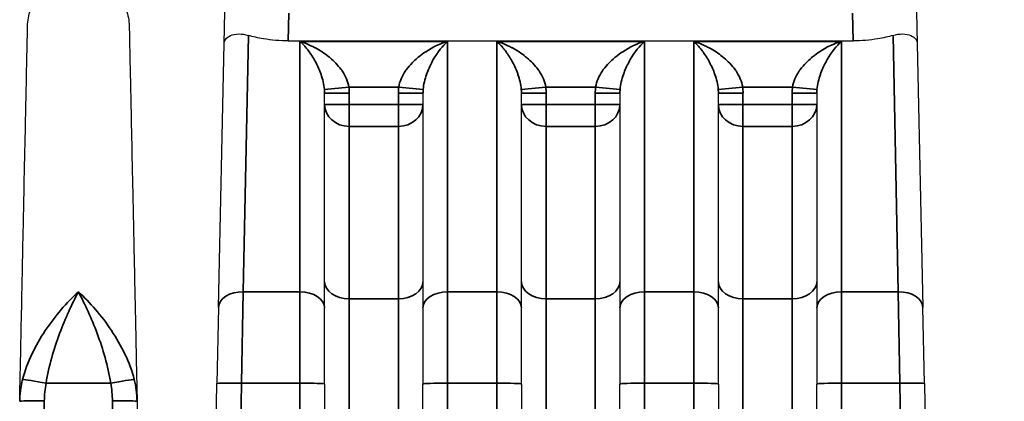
# Model space of a CAD drawing. Header units: millimetres. Extents: x 399 to 6233, y -1870 to 1602.
# Tile 688 of 711: x 6049 to 6069, y 245 to 253. Entities that reach past the tile are written whole.
import ezdxf

# ---------------------------------------------------------------- set-up
doc = ezdxf.new("R2010")
doc.units = ezdxf.units.MM
for name, color, linetype, lineweight in [('AM_5', 3, 'Continuous', 25), ('可見 (ISO)', 7, 'Continuous', 25), ('窄部可見 (ISO)', 7, 'Continuous', 35)]:
    doc.layers.add(name, color=color, linetype=linetype, lineweight=lineweight)
doc.styles.add('尺寸標註', font='romans.shx', dxfattribs={"bigfont": 'CHINESET.SHX'})
doc.dimstyles.new('CNS1$0', dxfattribs={"dimtxt": 2.5, "dimasz": 2.5, "dimexe": 1, "dimexo": 1, "dimgap": 1.5, "dimtad": 1, "dimtoh": 1, "dimdec": 1, "dimdsep": 46, "dimtxsty": '尺寸標註', "dimcen": 0, "dimclrd": 2, "dimclre": 2, "dimclrt": 1, "dimadec": 0, "dimazin": 2, "dimtp": 0.1, "dimtm": 0.1, "dimtfac": 0.71, "dimtdec": 1, "dimtmove": 0, "dimatfit": 0, "dimfxl": 0, "dimlwd": 13, "dimlwe": 13, "dimarcsym": 0})

# ---------------------------------------------------------------- blocks, each defined once
blk = doc.blocks.new('*D357')
at = {"layer": 'AM_5', "color": 2, "lineweight": 13}
for p, q in [((6066.064, 272.838), (6114.042, 272.838)), ((6113.042, 270.338), (6113.042, 174.838)), ((6092.898, 172.338), (6114.042, 172.338))]:
    blk.add_line(p, q, dxfattribs=at)
at = {"layer": 'AM_5', "color": 2, "lineweight": -2}
for points in [[(6112.625, 270.338), (6113.458, 270.338), (6113.042, 272.838)], [(6112.625, 174.838), (6113.458, 174.838), (6113.042, 172.338)]]:
    blk.add_solid(points, dxfattribs=at)
at = {"layer": 'Defpoints', "color": 0, "lineweight": -2}
for p in [(6065.064, 272.838), (6091.898, 172.338), (6113.042, 172.338)]:
    blk.add_point(p, dxfattribs=at)
at = {"layer": 'AM_5', "color": 1, "insert": (6110.292, 222.588), "char_height": 2.5, "attachment_point": 5, "rotation": 90, "style": '尺寸標註'}
blk.add_mtext('100.5', dxfattribs=at)

msp = doc.modelspace()

# ---------------------------------------------------------------- linework, layer by layer
at = {"layer": '可見 (ISO)'}
for p, q in [((6053.608, 252.275), (6053.622, 252.915)), ((6067.675, 252.915), (6067.688, 252.275)), ((6053.496, 246.911), (6053.608, 252.275)), ((6054.91, 252.328), (6066.387, 252.328)), ((6066.116, 252.286), (6066.116, 252.286)), ((6067.688, 252.275), (6067.801, 246.911)), ((6055.909, 251.838), (6055.909, 251.838)), ((6057.388, 251.838), (6057.388, 251.838)), ((6059.909, 251.838), (6059.909, 251.838)), ((6061.388, 251.838), (6061.388, 251.838)), ((6063.909, 251.838), (6063.909, 251.838)), ((6065.388, 251.838), (6065.388, 251.838)), ((6055.648, 246.901), (6055.648, 251.266)), ((6057.648, 251.266), (6057.648, 246.901)), ((6059.648, 246.901), (6059.648, 251.266)), ((6061.648, 251.266), (6061.648, 246.901)), ((6063.648, 246.901), (6063.648, 251.266)), ((6065.648, 251.266), (6065.648, 246.901)), ((6053.496, 246.911), (6053.463, 245.363)), ((6055.648, 245.353), (6055.648, 246.901)), ((6057.648, 246.901), (6057.648, 245.353)), ((6059.648, 245.353), (6059.648, 246.901)), ((6061.648, 246.901), (6061.648, 245.353)), ((6063.648, 245.353), (6063.648, 246.901)), ((6065.648, 246.901), (6065.648, 245.353)), ((6067.833, 245.363), (6067.801, 246.911)), ((6053.345, 239.684), (6053.463, 245.363)), ((6055.648, 245.353), (6055.648, 242.416)), ((6057.648, 242.416), (6057.648, 245.353)), ((6059.648, 245.353), (6059.648, 242.416)), ((6061.648, 242.416), (6061.648, 245.353)), ((6063.648, 245.353), (6063.648, 242.416)), ((6065.648, 242.416), (6065.648, 245.353)), ((6067.833, 245.363), (6067.952, 239.684)), ((6051.841, 245.001), (6051.952, 239.684))]:
    msp.add_line(p, q, dxfattribs=at)
for points, knots in [([(6049.616, 252.627), (6049.618, 252.738), (6049.639, 252.85), (6049.714, 253.06), (6049.77, 253.16), (6049.909, 253.336), (6049.994, 253.413), (6050.183, 253.534), (6050.288, 253.58), (6050.505, 253.634), (6050.62, 253.644), (6050.843, 253.626), (6050.954, 253.598), (6051.16, 253.51), (6051.256, 253.448), (6051.423, 253.298), (6051.495, 253.208), (6051.604, 253.013), (6051.643, 252.905), (6051.674, 252.74), (6051.68, 252.683), (6051.681, 252.627)], [0, 0, 0, 0, 0.0333169, 0.0333169, 0.0669021, 0.0669021, 0.1004776, 0.1004776, 0.1340535, 0.1340535, 0.1676293, 0.1676293, 0.2012051, 0.2012051, 0.2347809, 0.2347809, 0.2683567, 0.2683567, 0.3019325, 0.3019325, 0.3188115, 0.3188115, 0.3188115, 0.3188115]), ([(6049.456, 245.001), (6049.467, 245.517), (6049.477, 246.013), (6049.487, 246.478), (6049.488, 246.554), (6049.49, 246.63), (6049.492, 246.705), (6049.503, 247.241), (6049.513, 247.745), (6049.523, 248.213), (6049.533, 248.681), (6049.542, 249.114), (6049.55, 249.514), (6049.559, 249.914), (6049.567, 250.282), (6049.573, 250.611), (6049.576, 250.75), (6049.579, 250.883), (6049.582, 251.008), (6049.585, 251.178), (6049.589, 251.336), (6049.592, 251.48), (6049.597, 251.731), (6049.601, 251.942), (6049.605, 252.113), (6049.612, 252.456), (6049.616, 252.627), (6049.616, 252.627)], [0.0267397, 0.0267397, 0.0267397, 0.0267397, 0.0775919, 0.0775919, 0.0775919, 0.0858976, 0.0858976, 0.0858976, 0.1450554, 0.1450554, 0.1450554, 0.2042133, 0.2042133, 0.2042133, 0.2633711, 0.2633711, 0.2633711, 0.2884173, 0.2884173, 0.2884173, 0.322529, 0.322529, 0.322529, 0.3816868, 0.3816868, 0.3816868, 0.5, 0.5, 0.5, 0.5]), ([(6051.681, 252.627), (6051.681, 252.627), (6051.685, 252.456), (6051.692, 252.113), (6051.697, 251.843), (6051.705, 251.474), (6051.715, 251.008), (6051.718, 250.883), (6051.72, 250.75), (6051.723, 250.611), (6051.73, 250.282), (6051.738, 249.914), (6051.746, 249.515), (6051.755, 249.115), (6051.764, 248.681), (6051.773, 248.213), (6051.783, 247.745), (6051.794, 247.241), (6051.805, 246.705), (6051.807, 246.63), (6051.808, 246.554), (6051.81, 246.478), (6051.82, 246.014), (6051.83, 245.517), (6051.841, 245.001)], [0.5000079, 0.5000079, 0.5000079, 0.5000079, 0.6183182, 0.6183182, 0.6183182, 0.7115983, 0.7115983, 0.7115983, 0.7366339, 0.7366339, 0.7366339, 0.7957918, 0.7957918, 0.7957918, 0.8549496, 0.8549496, 0.8549496, 0.9141075, 0.9141075, 0.9141075, 0.9224155, 0.9224155, 0.9224155, 0.9732653, 0.9732653, 0.9732653, 0.9732653]), ([(6053.608, 252.275), (6053.608, 252.276), (6053.608, 252.276), (6053.609, 252.307), (6053.62, 252.336), (6053.662, 252.391), (6053.694, 252.415), (6053.782, 252.453), (6053.84, 252.466), (6053.967, 252.467), (6054.033, 252.459), (6054.102, 252.438)], [-0.000535, -0.000535, -0.000535, -0.000535, 0, 0, 0.0290077, 0.0290077, 0.0592099, 0.0592099, 0.0917988, 0.0917988, 0.1194025, 0.1194025, 0.1194025, 0.1194025]), ([(6054.91, 252.328), (6054.744, 252.328), (6054.569, 252.341), (6054.298, 252.386), (6054.193, 252.41), (6054.102, 252.438)], [0, 0, 0, 0, 0.04960186, 0.04960186, 0.08439113, 0.08439113, 0.08439113, 0.08439113]), ([(6067.195, 252.438), (6067.103, 252.41), (6066.999, 252.386), (6066.728, 252.341), (6066.552, 252.328), (6066.387, 252.328)], [-0.08439113, -0.08439113, -0.08439113, -0.08439113, -0.04960186, -0.04960186, 0, 0, 0, 0]), ([(6067.195, 252.438), (6067.264, 252.459), (6067.329, 252.467), (6067.456, 252.466), (6067.514, 252.453), (6067.603, 252.415), (6067.635, 252.391), (6067.677, 252.336), (6067.687, 252.307), (6067.688, 252.276), (6067.688, 252.276), (6067.688, 252.275)], [0.0000025, 0.0000025, 0.0000025, 0.0000025, 0.0273791, 0.0273791, 0.0597, 0.0597, 0.089653, 0.089653, 0.1184213, 0.1184213, 0.1189519, 0.1189519, 0.1189519, 0.1189519])]:
    msp.add_open_spline(points, degree=3, knots=knots, dxfattribs=at)
at = {"layer": '窄部可見 (ISO)'}
for p, q in [((6054.921, 252.888), (6054.91, 252.328)), ((6066.387, 252.328), (6066.375, 252.888)), ((6054.102, 252.438), (6053.996, 247.228)), ((6067.301, 247.228), (6067.195, 252.438)), ((6055.148, 252.317), (6058.148, 252.317)), ((6055.148, 252.317), (6055.148, 247.228)), ((6058.148, 247.228), (6058.148, 252.317)), ((6059.148, 252.317), (6059.148, 247.228)), ((6059.148, 252.317), (6062.148, 252.317)), ((6062.148, 247.228), (6062.148, 252.317)), ((6063.148, 252.317), (6063.148, 247.228)), ((6063.148, 252.317), (6066.148, 252.317)), ((6066.148, 247.228), (6066.148, 252.317)), ((6055.645, 251.339), (6056.142, 251.389)), ((6055.648, 251.266), (6056.148, 251.266)), ((6057.154, 251.389), (6056.142, 251.389)), ((6056.148, 251.266), (6056.148, 251.035)), ((6057.148, 251.035), (6057.148, 251.266)), ((6057.648, 251.266), (6057.148, 251.266)), ((6057.651, 251.339), (6057.154, 251.389)), ((6059.645, 251.339), (6060.142, 251.389)), ((6059.648, 251.266), (6060.148, 251.266)), ((6061.154, 251.389), (6060.142, 251.389)), ((6060.148, 251.266), (6060.148, 251.035)), ((6061.148, 251.035), (6061.148, 251.266)), ((6061.648, 251.266), (6061.148, 251.266)), ((6061.651, 251.339), (6061.154, 251.389)), ((6063.645, 251.339), (6064.142, 251.389)), ((6063.648, 251.266), (6064.148, 251.266)), ((6065.154, 251.389), (6064.142, 251.389)), ((6064.148, 251.266), (6064.148, 251.035)), ((6065.148, 251.035), (6065.148, 251.266)), ((6065.648, 251.266), (6065.148, 251.266)), ((6065.651, 251.339), (6065.154, 251.389)), ((6055.648, 251.035), (6056.148, 251.035)), ((6056.148, 251.035), (6057.148, 251.035)), ((6056.148, 250.589), (6056.148, 251.035)), ((6057.648, 251.035), (6057.148, 251.035)), ((6057.148, 250.589), (6057.148, 251.035)), ((6059.648, 251.035), (6060.148, 251.035)), ((6060.148, 251.035), (6061.148, 251.035)), ((6060.148, 250.589), (6060.148, 251.035)), ((6061.648, 251.035), (6061.148, 251.035)), ((6061.148, 250.589), (6061.148, 251.035)), ((6063.648, 251.035), (6064.148, 251.035)), ((6064.148, 251.035), (6065.148, 251.035)), ((6064.148, 250.589), (6064.148, 251.035)), ((6065.648, 251.035), (6065.148, 251.035)), ((6065.148, 250.589), (6065.148, 251.035)), ((6057.148, 250.589), (6056.148, 250.589)), ((6056.148, 247.086), (6056.148, 250.589)), ((6057.148, 250.589), (6057.148, 247.086)), ((6061.148, 250.589), (6060.148, 250.589)), ((6060.148, 247.086), (6060.148, 250.589)), ((6061.148, 250.589), (6061.148, 247.086)), ((6065.148, 250.589), (6064.148, 250.589)), ((6064.148, 247.086), (6064.148, 250.589)), ((6065.148, 250.589), (6065.148, 247.086)), ((6053.963, 245.37), (6053.996, 247.228)), ((6053.996, 247.228), (6055.148, 247.228)), ((6055.148, 247.228), (6055.148, 245.37)), ((6058.148, 247.228), (6059.148, 247.228)), ((6058.148, 245.37), (6058.148, 247.228)), ((6059.148, 247.228), (6059.148, 245.37)), ((6062.148, 247.228), (6063.148, 247.228)), ((6062.148, 245.37), (6062.148, 247.228)), ((6063.148, 247.228), (6063.148, 245.37)), ((6066.148, 247.228), (6067.301, 247.228)), ((6066.148, 245.37), (6066.148, 247.228)), ((6067.301, 247.228), (6067.333, 245.37)), ((6056.148, 247.086), (6057.148, 247.086)), ((6056.148, 244.596), (6056.148, 247.086)), ((6057.148, 247.086), (6057.148, 244.596)), ((6060.148, 247.086), (6061.148, 247.086)), ((6060.148, 244.596), (6060.148, 247.086)), ((6061.148, 247.086), (6061.148, 244.596)), ((6064.148, 247.086), (6065.148, 247.086)), ((6064.148, 244.596), (6064.148, 247.086)), ((6065.148, 247.086), (6065.148, 244.596)), ((6051.305, 245.37), (6049.992, 245.37)), ((6053.963, 245.37), (6053.698, 232.685)), ((6055.148, 245.37), (6053.963, 245.37)), ((6055.148, 232.685), (6055.148, 245.37)), ((6059.148, 245.37), (6058.148, 245.37)), ((6058.148, 245.37), (6058.148, 232.685)), ((6059.148, 232.685), (6059.148, 245.37)), ((6063.148, 245.37), (6062.148, 245.37)), ((6062.148, 245.37), (6062.148, 232.685)), ((6063.148, 232.685), (6063.148, 245.37)), ((6067.333, 245.37), (6066.148, 245.37)), ((6066.148, 245.37), (6066.148, 232.685)), ((6067.599, 232.685), (6067.333, 245.37)), ((6049.956, 245.008), (6049.698, 232.685)), ((6051.599, 232.685), (6051.341, 245.008))]:
    msp.add_line(p, q, dxfattribs=at)
for centre, start, end in [((6054.907, 251.266), 359.998, 5.6523), ((6058.39, 251.266), 174.3477, 180.002), ((6058.907, 251.266), 359.998, 5.6523), ((6062.39, 251.266), 174.3477, 180.002), ((6062.907, 251.266), 359.998, 5.6523), ((6066.39, 251.266), 174.3477, 180.002)]:
    msp.add_arc(centre, 1.242, start, end, dxfattribs=at)
for centre, major_axis, ratio, start_param, end_param in [((6056.148, 251.035), (-0.5, 0), 0.893623, 0, 1.570796), ((6057.148, 251.035), (0.5, 0), 0.893623, 4.712389, 6.283185), ((6060.148, 251.035), (-0.5, 0), 0.893623, 0, 1.570796), ((6061.148, 251.035), (0.5, 0), 0.893623, 4.712389, 6.283185), ((6064.148, 251.035), (-0.5, 0), 0.893623, 0, 1.570796), ((6065.148, 251.035), (0.5, 0), 0.893623, 4.712389, 6.283185), ((6056.148, 247.432), (-0.5, 0), 0.691459, 0, 1.570796), ((6057.148, 247.432), (0.5, 0), 0.691459, 4.712389, 6.283185), ((6060.148, 247.432), (-0.5, 0), 0.691459, 0, 1.570796), ((6061.148, 247.432), (0.5, 0), 0.691459, 4.712389, 6.283185), ((6064.148, 247.432), (-0.5, 0), 0.691459, 0, 1.570796), ((6065.148, 247.432), (0.5, 0), 0.691459, 4.712389, 6.283185), ((6053.996, 246.901), (-0.5, 0.01), 0.653986, 4.726087, 6.283185), ((6055.148, 246.901), (0.5, 0), 0.654068, 0, 1.570796), ((6058.148, 246.901), (-0.5, 0), 0.654068, 4.712389, 6.283185), ((6059.148, 246.901), (0.5, 0), 0.654068, 0, 1.570796), ((6062.148, 246.901), (-0.5, 0), 0.654068, 4.712389, 6.283185), ((6063.148, 246.901), (0.5, 0), 0.654068, 0, 1.570796), ((6066.148, 246.901), (-0.5, 0), 0.654068, 4.712389, 6.283185), ((6067.301, 246.901), (0.5, 0.01), 0.653986, 0, 1.557098), ((6049.992, 245.353), (-0.492, 0.09), 0.034327, 4.718689, 6.047495), ((6051.305, 245.353), (0.492, 0.09), 0.034327, 0.235691, 1.564496), ((6050.836, 244.937), (-0.026, -1.449), 0.693348, 1.62735, 1.940844), ((6053.963, 245.353), (-0.5, 0.01), 0.034892, 4.71312, 6.283185), ((6055.148, 245.353), (0.5, 0), 0.034899, 0, 1.570796), ((6058.148, 245.353), (-0.5, 0), 0.034899, 4.712389, 6.283185), ((6059.148, 245.353), (0.5, 0), 0.034899, 0, 1.570796), ((6062.148, 245.353), (-0.5, 0), 0.034899, 4.712389, 6.283185), ((6063.148, 245.353), (0.5, 0), 0.034899, 0, 1.570796), ((6066.148, 245.353), (-0.5, 0), 0.034899, 4.712389, 6.283185), ((6067.333, 245.353), (0.5, 0.01), 0.034892, 0, 1.570065)]:
    msp.add_ellipse(centre, major_axis=major_axis, ratio=ratio, start_param=start_param, end_param=end_param, dxfattribs=at)
for points, knots in [([(6055.645, 251.339), (6055.641, 251.394), (6055.632, 251.445), (6055.621, 251.494), (6055.608, 251.548), (6055.593, 251.598), (6055.577, 251.645), (6055.573, 251.656), (6055.569, 251.667), (6055.565, 251.678), (6055.532, 251.767), (6055.494, 251.847), (6055.454, 251.918), (6055.449, 251.927), (6055.444, 251.936), (6055.439, 251.945), (6055.416, 251.984), (6055.393, 252.022), (6055.369, 252.057), (6055.348, 252.087), (6055.327, 252.117), (6055.306, 252.144), (6055.291, 252.164), (6055.276, 252.182), (6055.26, 252.2), (6055.242, 252.222), (6055.223, 252.243), (6055.204, 252.262), (6055.186, 252.282), (6055.167, 252.3), (6055.148, 252.317)], [0, 0, 0, 0, 0.000170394, 0.000170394, 0.000170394, 0.00035746, 0.00035746, 0.00035746, 0.000401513, 0.000401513, 0.000401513, 0.000758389, 0.000758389, 0.000758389, 0.000803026, 0.000803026, 0.000803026, 0.001003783, 0.001003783, 0.001003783, 0.001179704, 0.001179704, 0.001179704, 0.001304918, 0.001304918, 0.001304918, 0.001455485, 0.001455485, 0.001455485, 0.001606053, 0.001606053, 0.001606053, 0.001606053]), ([(6055.148, 252.317), (6055.223, 252.294), (6055.298, 252.265), (6055.373, 252.229), (6055.398, 252.218), (6055.422, 252.205), (6055.447, 252.192), (6055.452, 252.189), (6055.458, 252.186), (6055.464, 252.183), (6055.556, 252.133), (6055.647, 252.074), (6055.733, 252.004), (6055.742, 251.997), (6055.751, 251.99), (6055.76, 251.982), (6055.841, 251.914), (6055.92, 251.834), (6055.987, 251.742), (6055.993, 251.733), (6055.999, 251.724), (6056.006, 251.715), (6056.039, 251.666), (6056.069, 251.614), (6056.093, 251.558), (6056.116, 251.504), (6056.134, 251.448), (6056.142, 251.389)], [-0.000006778, -0.000006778, -0.000006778, -0.000006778, 0.000287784, 0.000287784, 0.000287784, 0.000385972, 0.000385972, 0.000385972, 0.000408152, 0.000408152, 0.000408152, 0.000778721, 0.000778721, 0.000778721, 0.000816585, 0.000816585, 0.000816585, 0.001171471, 0.001171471, 0.001171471, 0.001205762, 0.001205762, 0.001205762, 0.001389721, 0.001389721, 0.001389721, 0.00156422, 0.00156422, 0.00156422, 0.00156422]), ([(6057.154, 251.389), (6057.163, 251.448), (6057.181, 251.504), (6057.204, 251.557), (6057.227, 251.613), (6057.258, 251.666), (6057.291, 251.715), (6057.297, 251.724), (6057.304, 251.733), (6057.31, 251.742), (6057.347, 251.793), (6057.387, 251.84), (6057.43, 251.883), (6057.464, 251.918), (6057.5, 251.951), (6057.537, 251.982), (6057.545, 251.99), (6057.554, 251.997), (6057.563, 252.004), (6057.609, 252.041), (6057.656, 252.075), (6057.704, 252.107), (6057.847, 252.201), (6057.998, 252.27), (6058.148, 252.317)], [0, 0, 0, 0, 0.000175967, 0.000175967, 0.000175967, 0.000359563, 0.000359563, 0.000359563, 0.000393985, 0.000393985, 0.000393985, 0.000590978, 0.000590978, 0.000590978, 0.000749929, 0.000749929, 0.000749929, 0.000787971, 0.000787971, 0.000787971, 0.000984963, 0.000984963, 0.000984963, 0.001575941, 0.001575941, 0.001575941, 0.001575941]), ([(6058.148, 252.317), (6058.049, 252.226), (6057.948, 252.103), (6057.857, 251.945), (6057.852, 251.936), (6057.847, 251.927), (6057.842, 251.918), (6057.803, 251.846), (6057.764, 251.766), (6057.731, 251.678), (6057.727, 251.667), (6057.724, 251.656), (6057.72, 251.645), (6057.703, 251.598), (6057.688, 251.547), (6057.676, 251.494), (6057.665, 251.445), (6057.656, 251.394), (6057.651, 251.339)], [-0.000007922, -0.000007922, -0.000007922, -0.000007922, 0.000792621, 0.000792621, 0.000792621, 0.000836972, 0.000836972, 0.000836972, 0.001192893, 0.001192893, 0.001192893, 0.001236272, 0.001236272, 0.001236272, 0.001422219, 0.001422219, 0.001422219, 0.001593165, 0.001593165, 0.001593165, 0.001593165]), ([(6059.645, 251.339), (6059.641, 251.394), (6059.632, 251.445), (6059.621, 251.494), (6059.608, 251.548), (6059.593, 251.598), (6059.577, 251.645), (6059.573, 251.656), (6059.569, 251.667), (6059.565, 251.678), (6059.532, 251.767), (6059.494, 251.847), (6059.454, 251.918), (6059.449, 251.927), (6059.444, 251.936), (6059.439, 251.945), (6059.416, 251.984), (6059.393, 252.022), (6059.369, 252.057), (6059.348, 252.087), (6059.327, 252.117), (6059.306, 252.144), (6059.291, 252.164), (6059.276, 252.182), (6059.26, 252.2), (6059.242, 252.222), (6059.223, 252.243), (6059.204, 252.262), (6059.186, 252.282), (6059.167, 252.3), (6059.148, 252.317)], [0, 0, 0, 0, 0.000170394, 0.000170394, 0.000170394, 0.00035746, 0.00035746, 0.00035746, 0.000401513, 0.000401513, 0.000401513, 0.000758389, 0.000758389, 0.000758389, 0.000803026, 0.000803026, 0.000803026, 0.001003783, 0.001003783, 0.001003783, 0.001179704, 0.001179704, 0.001179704, 0.001304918, 0.001304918, 0.001304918, 0.001455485, 0.001455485, 0.001455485, 0.001606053, 0.001606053, 0.001606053, 0.001606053]), ([(6059.148, 252.317), (6059.223, 252.294), (6059.298, 252.265), (6059.373, 252.229), (6059.398, 252.218), (6059.422, 252.205), (6059.447, 252.192), (6059.452, 252.189), (6059.458, 252.186), (6059.464, 252.183), (6059.556, 252.133), (6059.647, 252.074), (6059.733, 252.004), (6059.742, 251.997), (6059.751, 251.99), (6059.76, 251.982), (6059.841, 251.914), (6059.92, 251.834), (6059.987, 251.742), (6059.993, 251.733), (6059.999, 251.724), (6060.006, 251.715), (6060.039, 251.666), (6060.069, 251.614), (6060.093, 251.558), (6060.116, 251.504), (6060.134, 251.448), (6060.142, 251.389)], [-0.000006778, -0.000006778, -0.000006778, -0.000006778, 0.000287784, 0.000287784, 0.000287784, 0.000385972, 0.000385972, 0.000385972, 0.000408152, 0.000408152, 0.000408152, 0.000778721, 0.000778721, 0.000778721, 0.000816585, 0.000816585, 0.000816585, 0.001171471, 0.001171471, 0.001171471, 0.001205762, 0.001205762, 0.001205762, 0.001389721, 0.001389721, 0.001389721, 0.00156422, 0.00156422, 0.00156422, 0.00156422]), ([(6061.154, 251.389), (6061.163, 251.448), (6061.181, 251.504), (6061.204, 251.557), (6061.227, 251.613), (6061.258, 251.666), (6061.291, 251.715), (6061.297, 251.724), (6061.304, 251.733), (6061.31, 251.742), (6061.347, 251.793), (6061.387, 251.84), (6061.43, 251.883), (6061.464, 251.918), (6061.5, 251.951), (6061.537, 251.982), (6061.545, 251.99), (6061.554, 251.997), (6061.563, 252.004), (6061.609, 252.041), (6061.656, 252.075), (6061.704, 252.107), (6061.847, 252.201), (6061.998, 252.27), (6062.148, 252.317)], [0, 0, 0, 0, 0.000175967, 0.000175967, 0.000175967, 0.000359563, 0.000359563, 0.000359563, 0.000393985, 0.000393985, 0.000393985, 0.000590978, 0.000590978, 0.000590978, 0.000749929, 0.000749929, 0.000749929, 0.000787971, 0.000787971, 0.000787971, 0.000984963, 0.000984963, 0.000984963, 0.001575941, 0.001575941, 0.001575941, 0.001575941]), ([(6062.148, 252.317), (6062.049, 252.226), (6061.948, 252.103), (6061.857, 251.945), (6061.852, 251.936), (6061.847, 251.927), (6061.842, 251.918), (6061.803, 251.846), (6061.764, 251.766), (6061.731, 251.678), (6061.727, 251.667), (6061.724, 251.656), (6061.72, 251.645), (6061.703, 251.598), (6061.688, 251.547), (6061.676, 251.494), (6061.665, 251.445), (6061.656, 251.394), (6061.651, 251.339)], [-0.000007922, -0.000007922, -0.000007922, -0.000007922, 0.000792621, 0.000792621, 0.000792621, 0.000836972, 0.000836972, 0.000836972, 0.001192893, 0.001192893, 0.001192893, 0.001236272, 0.001236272, 0.001236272, 0.001422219, 0.001422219, 0.001422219, 0.001593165, 0.001593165, 0.001593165, 0.001593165]), ([(6063.645, 251.339), (6063.641, 251.394), (6063.632, 251.445), (6063.621, 251.494), (6063.608, 251.548), (6063.593, 251.598), (6063.577, 251.645), (6063.573, 251.656), (6063.569, 251.667), (6063.565, 251.678), (6063.532, 251.767), (6063.494, 251.847), (6063.454, 251.918), (6063.449, 251.927), (6063.444, 251.936), (6063.439, 251.945), (6063.416, 251.984), (6063.393, 252.022), (6063.369, 252.057), (6063.348, 252.087), (6063.327, 252.117), (6063.306, 252.144), (6063.291, 252.164), (6063.276, 252.182), (6063.26, 252.2), (6063.242, 252.222), (6063.223, 252.243), (6063.204, 252.262), (6063.186, 252.282), (6063.167, 252.3), (6063.148, 252.317)], [0, 0, 0, 0, 0.000170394, 0.000170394, 0.000170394, 0.00035746, 0.00035746, 0.00035746, 0.000401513, 0.000401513, 0.000401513, 0.000758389, 0.000758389, 0.000758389, 0.000803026, 0.000803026, 0.000803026, 0.001003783, 0.001003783, 0.001003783, 0.001179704, 0.001179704, 0.001179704, 0.001304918, 0.001304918, 0.001304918, 0.001455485, 0.001455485, 0.001455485, 0.001606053, 0.001606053, 0.001606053, 0.001606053]), ([(6063.148, 252.317), (6063.223, 252.294), (6063.298, 252.265), (6063.373, 252.229), (6063.398, 252.218), (6063.422, 252.205), (6063.447, 252.192), (6063.452, 252.189), (6063.458, 252.186), (6063.464, 252.183), (6063.556, 252.133), (6063.647, 252.074), (6063.733, 252.004), (6063.742, 251.997), (6063.751, 251.99), (6063.76, 251.982), (6063.841, 251.914), (6063.92, 251.834), (6063.987, 251.742), (6063.993, 251.733), (6063.999, 251.724), (6064.006, 251.715), (6064.039, 251.666), (6064.069, 251.614), (6064.093, 251.558), (6064.116, 251.504), (6064.134, 251.448), (6064.142, 251.389)], [-0.000006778, -0.000006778, -0.000006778, -0.000006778, 0.000287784, 0.000287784, 0.000287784, 0.000385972, 0.000385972, 0.000385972, 0.000408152, 0.000408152, 0.000408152, 0.000778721, 0.000778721, 0.000778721, 0.000816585, 0.000816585, 0.000816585, 0.001171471, 0.001171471, 0.001171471, 0.001205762, 0.001205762, 0.001205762, 0.001389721, 0.001389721, 0.001389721, 0.00156422, 0.00156422, 0.00156422, 0.00156422]), ([(6065.154, 251.389), (6065.163, 251.448), (6065.181, 251.504), (6065.204, 251.557), (6065.227, 251.613), (6065.258, 251.666), (6065.291, 251.715), (6065.297, 251.724), (6065.304, 251.733), (6065.31, 251.742), (6065.347, 251.793), (6065.387, 251.84), (6065.43, 251.883), (6065.464, 251.918), (6065.5, 251.951), (6065.537, 251.982), (6065.545, 251.99), (6065.554, 251.997), (6065.563, 252.004), (6065.609, 252.041), (6065.656, 252.075), (6065.704, 252.107), (6065.847, 252.201), (6065.998, 252.27), (6066.148, 252.317)], [0, 0, 0, 0, 0.000175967, 0.000175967, 0.000175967, 0.000359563, 0.000359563, 0.000359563, 0.000393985, 0.000393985, 0.000393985, 0.000590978, 0.000590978, 0.000590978, 0.000749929, 0.000749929, 0.000749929, 0.000787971, 0.000787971, 0.000787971, 0.000984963, 0.000984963, 0.000984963, 0.001575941, 0.001575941, 0.001575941, 0.001575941]), ([(6066.148, 252.317), (6066.049, 252.226), (6065.948, 252.103), (6065.857, 251.945), (6065.852, 251.936), (6065.847, 251.927), (6065.842, 251.918), (6065.803, 251.846), (6065.764, 251.766), (6065.731, 251.678), (6065.727, 251.667), (6065.724, 251.656), (6065.72, 251.645), (6065.703, 251.598), (6065.688, 251.547), (6065.676, 251.494), (6065.665, 251.445), (6065.656, 251.394), (6065.651, 251.339)], [-0.000007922, -0.000007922, -0.000007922, -0.000007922, 0.000792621, 0.000792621, 0.000792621, 0.000836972, 0.000836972, 0.000836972, 0.001192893, 0.001192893, 0.001192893, 0.001236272, 0.001236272, 0.001236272, 0.001422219, 0.001422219, 0.001422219, 0.001593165, 0.001593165, 0.001593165, 0.001593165]), ([(6049.514, 245.444), (6049.558, 245.621), (6049.624, 245.794), (6049.703, 245.96), (6049.781, 246.125), (6049.875, 246.287), (6049.976, 246.439), (6050.178, 246.741), (6050.413, 247.009), (6050.648, 247.228)], [0, 0, 0, 0, 0.000558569, 0.000558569, 0.000558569, 0.001117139, 0.001117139, 0.001117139, 0.002234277, 0.002234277, 0.002234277, 0.002234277]), ([(6050.648, 247.228), (6050.515, 246.975), (6050.383, 246.691), (6050.208, 246.223), (6050.153, 246.058), (6050.059, 245.721), (6050.019, 245.548), (6049.992, 245.37)], [-0.000011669, -0.000011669, -0.000011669, -0.000011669, 0.001066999, 0.001066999, 0.001606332, 0.001606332, 0.002145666, 0.002145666, 0.002145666, 0.002145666]), ([(6050.648, 247.228), (6050.884, 247.01), (6051.116, 246.745), (6051.32, 246.44), (6051.523, 246.135), (6051.694, 245.797), (6051.782, 245.444)], [-0.00001122, -0.00001122, -0.00001122, -0.00001122, 0.001104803, 0.001104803, 0.001104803, 0.002220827, 0.002220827, 0.002220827, 0.002220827]), ([(6051.305, 245.37), (6051.278, 245.548), (6051.238, 245.721), (6051.191, 245.889), (6051.144, 246.058), (6051.089, 246.223), (6051.03, 246.379), (6050.972, 246.535), (6050.91, 246.683), (6050.846, 246.825), (6050.781, 246.966), (6050.714, 247.102), (6050.648, 247.228)], [0, 0, 0, 0, 0.000534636, 0.000534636, 0.000534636, 0.001069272, 0.001069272, 0.001069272, 0.001603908, 0.001603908, 0.001603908, 0.002138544, 0.002138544, 0.002138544, 0.002138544]), ([(6049.456, 245.001), (6049.456, 245.009), (6049.456, 245.017), (6049.457, 245.026), (6049.457, 245.035), (6049.457, 245.044), (6049.458, 245.054), (6049.459, 245.072), (6049.46, 245.091), (6049.461, 245.11), (6049.464, 245.147), (6049.468, 245.184), (6049.472, 245.221), (6049.479, 245.277), (6049.489, 245.332), (6049.501, 245.387), (6049.505, 245.406), (6049.51, 245.425), (6049.514, 245.444)], [-0.00000006, -0.00000006, -0.00000006, -0.00000006, 0.0000257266, 0.0000257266, 0.0000257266, 0.0000544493, 0.0000544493, 0.0000544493, 0.000111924, 0.000111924, 0.000111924, 0.0002271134, 0.0002271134, 0.0002271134, 0.0003995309, 0.0003995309, 0.0003995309, 0.0004594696, 0.0004594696, 0.0004594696, 0.0004594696]), ([(6049.956, 245.008), (6049.825, 245.01), (6049.695, 245.011), (6049.602, 245.01), (6049.51, 245.009), (6049.456, 245.006), (6049.456, 245.001)], [0, 0, 0, 0, 0.5, 0.5, 0.5, 1, 1, 1, 1]), ([(6051.841, 245.001), (6051.841, 245.006), (6051.787, 245.009), (6051.694, 245.01), (6051.602, 245.011), (6051.472, 245.01), (6051.341, 245.008)], [0, 0, 0, 0, 0.5, 0.5, 0.5, 1, 1, 1, 1])]:
    msp.add_open_spline(points, degree=3, knots=knots, dxfattribs=at)
for points in [[(6055.648, 251.266), (6055.648, 251.291), (6055.647, 251.315), (6055.645, 251.339)], [(6057.651, 251.339), (6057.649, 251.315), (6057.648, 251.291), (6057.648, 251.266)], [(6059.648, 251.266), (6059.648, 251.291), (6059.647, 251.315), (6059.645, 251.339)], [(6061.651, 251.339), (6061.649, 251.315), (6061.648, 251.291), (6061.648, 251.266)], [(6063.648, 251.266), (6063.648, 251.291), (6063.647, 251.315), (6063.645, 251.339)], [(6065.651, 251.339), (6065.649, 251.315), (6065.648, 251.291), (6065.648, 251.266)], [(6049.992, 245.37), (6049.97, 245.25), (6049.958, 245.129), (6049.956, 245.008)], [(6051.341, 245.008), (6051.338, 245.129), (6051.327, 245.25), (6051.305, 245.37)]]:
    msp.add_open_spline(points, degree=3, dxfattribs=at)

# ---------------------------------------------------------------- dimensions: what is measured, and where the dimension line sits
at = {"layer": 'AM_5'}
dim = msp.add_linear_dim(base=(6113.042, 172.338), p1=(6065.064, 272.838), p2=(6091.898, 172.338), angle=90, dimstyle='CNS1$0', override={"dimpost": ''}, dxfattribs=at)
dim.commit()
dim.dimension.update_dxf_attribs({"geometry": '*D357', "text_midpoint": (6110.292, 222.588)})

doc.saveas('drawing.dxf')
